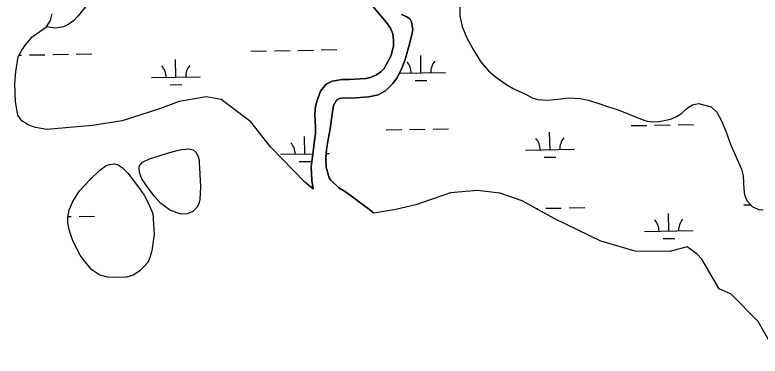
# Model space of a CAD drawing. Extents: x 3892998 to 3931244, y 278583 to 304547.
# Drawn here: x 3915787 to 3917313, y 300040 to 300739 of the extents above; entities that cross this region are included whole.
import ezdxf

# ---------------------------------------------------------------- set-up
doc = ezdxf.new("R2010")
doc.units = 0
doc.layers.add('V-TOPO-SHOR', color=7, linetype='Continuous')
doc.layers.add('V-WETL-SWMP', color=7, linetype='Continuous')

msp = doc.modelspace()

# ---------------------------------------------------------------- linework, layer by layer
at = {"layer": 'V-TOPO-SHOR'}
msp.add_line((3916398.2, 300382.2), (3916398.1, 300382.6), dxfattribs=at)
for points in [[(3916562.4, 300687.2), (3916561.2, 300700.7), (3916556.3, 300712), (3916548.6, 300723.8), (3916537, 300737.6), (3916522.9, 300753.8), (3916516.8, 300762.8), (3916509.8, 300776.8), (3916505.1, 300792.1), (3916506.3, 300814.5), (3916509.6, 300830), (3916527.1, 300924.5), (3916540, 301007.4), (3916550.5, 301127.5), (3916570.4, 301264.1), (3916579.9, 301333.3), (3916586.7, 301414.1), (3916599.9, 301511.2)], [(3916092.8, 301125.5), (3916074.7, 301065.5), (3916070.7, 301041.5), (3916066.9, 301021.1), (3916064.2, 301001.3), (3916059.1, 300984.1), (3916053, 300966.9), (3916043.1, 300947.9), (3916026.6, 300917.9), (3916011.8, 300885.2), (3915994.8, 300852.6), (3915967.4, 300800.3), (3915946.5, 300772.3), (3915932.1, 300755.5), (3915917, 300737.4), (3915907, 300726.9), (3915895.6, 300718.9), (3915886.5, 300714.8), (3915870.4, 300712.2), (3915852.1, 300715.1)], [(3916698.7, 300760.5), (3916698.7, 300737.4), (3916703, 300714.7), (3916712.8, 300692), (3916724.9, 300669.5), (3916741, 300643.5), (3916757.1, 300624.5), (3916770.7, 300613.3), (3916792.8, 300597.2), (3916807.8, 300588.6), (3916835.5, 300575.2), (3916846.9, 300569.4), (3916858, 300565.9), (3916868.1, 300564.8), (3916878.7, 300564.3), (3916899.3, 300566.5), (3916921.2, 300569.5), (3916944.8, 300567.9), (3916962.1, 300564.6), (3916983.2, 300557.9), (3917002.6, 300551.1), (3917020.5, 300545.4), (3917039.9, 300537.9), (3917075.3, 300523.7), (3917082.4, 300521.7), (3917093.9, 300520.2), (3917106.4, 300520.9), (3917116.8, 300522.8), (3917130.1, 300525.6), (3917141.1, 300530.1), (3917152.6, 300537.3), (3917163.9, 300548), (3917174.8, 300555.2), (3917187.4, 300557.3), (3917213.1, 300551.1), (3917224.9, 300540.1), (3917234.5, 300522.3), (3917243.1, 300501), (3917253.5, 300471.9), (3917275.6, 300422.7), (3917278.4, 300409.6), (3917279.3, 300395.3), (3917279.8, 300382.2), (3917281.3, 300370.4), (3917286.1, 300358.9), (3917297.3, 300346.3), (3917310.2, 300340), (3917319.9, 300339.9)], [(3915852.1, 300715.1), (3915860.2, 300727.9), (3915863.7, 300741.4)], [(3916578.8, 300739.8), (3916590.2, 300735.6), (3916596.5, 300730.4), (3916599.5, 300725), (3916601.9, 300709.3), (3916599.8, 300695.8), (3916593.7, 300674.4), (3916585.5, 300645.5), (3916580, 300630.4), (3916570.1, 300610.5), (3916560.7, 300598), (3916545.9, 300583.9), (3916530.9, 300575.6), (3916512.4, 300571), (3916477.2, 300568.8), (3916461.1, 300569.3), (3916452, 300568), (3916446.2, 300564.5), (3916440, 300553.4), (3916436.6, 300531.2), (3916433.2, 300505.8), (3916428.8, 300484), (3916425.3, 300463), (3916423.9, 300445.3), (3916424.8, 300427.4), (3916430.7, 300405.1), (3916434.3, 300400.4), (3916450.8, 300384.9), (3916462.5, 300377.9), (3916476.5, 300367.8), (3916495.6, 300353), (3916514, 300339.5), (3916522, 300332.8)], [(3915853, 300504.4), (3915829.2, 300508.6), (3915814.6, 300514), (3915801.3, 300522.1), (3915793.1, 300533.7), (3915788.2, 300560.7), (3915787.3, 300598.3), (3915789.5, 300622.3), (3915794.3, 300653), (3915801.4, 300667.3), (3915810, 300678.5), (3915822.7, 300694.3), (3915852.1, 300715.1)], [(3916398.1, 300382.6), (3916395.6, 300399.7), (3916393.8, 300427.7), (3916398.7, 300464.6), (3916401, 300482), (3916402.7, 300496.1), (3916402.8, 300508.2), (3916402, 300521.6), (3916401.7, 300535.3), (3916403.2, 300551.9), (3916407.7, 300567.6), (3916413, 300583.2), (3916425, 300597.2), (3916436.8, 300603.7), (3916457.3, 300606.7), (3916472.8, 300606.9), (3916484.1, 300607.4), (3916494.8, 300607.9), (3916506, 300609.2), (3916515.5, 300611.1), (3916527.5, 300616.4), (3916536.9, 300622.7), (3916543.3, 300629.7), (3916557.8, 300656.2), (3916562.3, 300675.6), (3916562.4, 300687.2)], [(3916398.2, 300382.2), (3916380.6, 300397.3), (3916310.4, 300468.7), (3916270.3, 300519.7), (3916210, 300565.8), (3916179.7, 300571.1), (3916123.9, 300561.4), (3916083.3, 300546.6), (3916007.1, 300522), (3915946.3, 300512.4), (3915853, 300504.4)], [(3916165.2, 300425.8), (3916167.1, 300386.5), (3916166.2, 300361.1), (3916163.8, 300351.8), (3916159.8, 300344.7), (3916151.7, 300336), (3916140.2, 300331.1), (3916127.9, 300330.6), (3916105.9, 300338), (3916085.9, 300352.6), (3916073, 300367.2), (3916059.8, 300385.2), (3916047.1, 300403.2), (3916042.4, 300416), (3916041.7, 300426.7), (3916042.7, 300429.5), (3916048.7, 300437), (3916063.1, 300444.4), (3916082.6, 300450.2), (3916101.9, 300456.6), (3916119.4, 300461.2), (3916128.8, 300463.1), (3916144.1, 300464.5), (3916152.4, 300462.3), (3916158.3, 300457.3), (3916162.6, 300448.1), (3916164.4, 300441.5), (3916164.9, 300435.6), (3916165.2, 300425.8)], [(3916071.3, 300310.7), (3916072.7, 300288.8), (3916068, 300255.3), (3916063.7, 300242.2), (3916059.3, 300231.9), (3916051.5, 300222.8), (3916043, 300214.4), (3916029.3, 300205.8), (3916015.5, 300201.7), (3915998.6, 300200.7), (3915976.8, 300201.6), (3915960.9, 300205.4), (3915944.6, 300216.6), (3915930.2, 300233.6), (3915921, 300246.8), (3915905.7, 300276.3), (3915898.4, 300298.8), (3915895.7, 300313.2), (3915895.8, 300324.5), (3915898.3, 300339.5), (3915905.6, 300356.8), (3915919.5, 300378.3), (3915940.6, 300400.8), (3915961.2, 300420.6), (3915974, 300430.5), (3915981.8, 300432.8), (3915991.1, 300433.9), (3915999, 300431.8), (3916007.5, 300426), (3916018.4, 300414.8), (3916040.5, 300385.8), (3916051.7, 300369.4), (3916060.5, 300354), (3916069.5, 300332.3), (3916071.3, 300310.7)], [(3917349.5, 300039.7), (3917309.6, 300110.9), (3917254.4, 300167), (3917229.2, 300177.4), (3917194.2, 300238.4), (3917184.2, 300248.6), (3917164.1, 300264), (3917128.6, 300254.2), (3917057.7, 300254.8), (3916987, 300275.6), (3916891.3, 300322), (3916825.8, 300358), (3916780.3, 300373.6), (3916734.8, 300379), (3916679.1, 300374.5), (3916608, 300349.8), (3916567.4, 300340), (3916522, 300332.8)]]:
    msp.add_lwpolyline(points, dxfattribs=at)
at = {"layer": 'V-WETL-SWMP'}
for p, q in [((3916270.7, 300665), (3916302.7, 300665.5)), ((3916318.7, 300665.8), (3916350.7, 300666.4)), ((3916366.7, 300666.6), (3916398.7, 300667.2)), ((3916414.7, 300667.5), (3916446.7, 300668)), ((3915796.2, 300656.8), (3915800.9, 300656.8)), ((3915816.9, 300657.1), (3915848.9, 300657.7)), ((3915864.9, 300657.9), (3915896.9, 300658.5)), ((3915912.9, 300658.8), (3915944.9, 300659.3)), ((3916618.9, 300620.2), (3916618.3, 300656.2)), ((3916117, 300611.6), (3916116.4, 300647.6)), ((3916574.6, 300619.5), (3916668.9, 300621.1)), ((3916067, 300610.7), (3916167, 300612.4)), ((3916607.1, 300604.6), (3916631.1, 300605)), ((3916105.3, 300595.9), (3916129.3, 300596.3)), ((3917049.3, 300512.2), (3917081.3, 300512.8)), ((3917097.3, 300513.1), (3917129.3, 300513.6)), ((3917145.3, 300513.9), (3917177.3, 300514.5)), ((3916547.5, 300503.6), (3916579.5, 300504.1)), ((3916595.5, 300504.4), (3916627.5, 300504.9)), ((3916643.5, 300505.2), (3916675.5, 300505.8)), ((3916883.1, 300462.9), (3916882.4, 300498.9)), ((3916381.2, 300454.2), (3916380.6, 300490.2)), ((3916331.2, 300453.4), (3916397.4, 300454.5)), ((3916424.7, 300455), (3916431.2, 300455.1)), ((3916833.1, 300462.1), (3916933.1, 300463.8)), ((3916369.5, 300438.6), (3916393.5, 300439)), ((3916871.3, 300447.3), (3916895.3, 300447.7)), ((3916922.3, 300343.5), (3916954.3, 300344.1)), ((3917280.2, 300349.7), (3917294.1, 300350)), ((3916854.3, 300342.3), (3916858.3, 300342.4)), ((3916874.3, 300342.7), (3916906.3, 300343.2)), ((3917126.5, 300296.3), (3917125.8, 300332.3)), ((3915896, 300325.8), (3915902.6, 300325.9)), ((3915918.6, 300326.1), (3915950.6, 300326.7)), ((3917076.5, 300295.4), (3917176.5, 300297.2)), ((3917114.7, 300280.7), (3917138.7, 300281.1))]:
    msp.add_line(p, q, dxfattribs=at)
for points in [[(3916698.7, 300760.5), (3916698.7, 300737.4), (3916703, 300714.7), (3916712.8, 300692), (3916724.9, 300669.5), (3916741, 300643.5), (3916757.1, 300624.5), (3916770.7, 300613.3), (3916792.8, 300597.2), (3916807.8, 300588.6), (3916835.5, 300575.2), (3916846.9, 300569.4), (3916858, 300565.9), (3916868.1, 300564.8), (3916878.7, 300564.3), (3916899.3, 300566.5), (3916921.2, 300569.5), (3916944.8, 300567.9), (3916962.1, 300564.6), (3916983.2, 300557.9), (3917002.6, 300551.1), (3917020.5, 300545.4), (3917039.9, 300537.9), (3917075.3, 300523.7), (3917082.4, 300521.7), (3917093.9, 300520.2), (3917106.4, 300520.9), (3917116.8, 300522.8), (3917130.1, 300525.6), (3917141.1, 300530.1), (3917152.6, 300537.3), (3917163.9, 300548), (3917174.8, 300555.2), (3917187.4, 300557.3), (3917213.1, 300551.1), (3917224.9, 300540.1), (3917234.5, 300522.3), (3917243.1, 300501), (3917253.5, 300471.9), (3917275.6, 300422.7), (3917278.4, 300409.6), (3917279.3, 300395.3), (3917279.8, 300382.2), (3917281.3, 300370.4), (3917286.1, 300358.9), (3917297.3, 300346.3), (3917310.2, 300340), (3917319.9, 300339.9)], [(3916522.9, 300753.8), (3916537, 300737.6), (3916548.6, 300723.8), (3916556.3, 300712), (3916561.2, 300700.7), (3916562.4, 300687.2), (3916562.3, 300675.6), (3916557.8, 300656.2), (3916543.3, 300629.7), (3916536.9, 300622.7), (3916527.5, 300616.4), (3916515.5, 300611.1), (3916506, 300609.2), (3916494.8, 300607.9), (3916484.1, 300607.4), (3916472.8, 300606.9), (3916457.3, 300606.7), (3916436.8, 300603.7), (3916425, 300597.2), (3916413, 300583.2), (3916407.7, 300567.6), (3916403.2, 300551.9), (3916401.7, 300535.3), (3916402, 300521.6), (3916402.8, 300508.2), (3916402.7, 300496.1), (3916401, 300482), (3916398.7, 300464.6), (3916393.8, 300427.7), (3916395.6, 300399.7), (3916398.1, 300382.6), (3916380.6, 300397.3), (3916310.4, 300468.7), (3916270.3, 300519.7), (3916210, 300565.8), (3916179.7, 300571.1), (3916123.9, 300561.4), (3916083.3, 300546.6), (3916007.1, 300522), (3915946.3, 300512.4), (3915853, 300504.4), (3915829.2, 300508.6), (3915814.6, 300514), (3915801.3, 300522.1), (3915793.1, 300533.7), (3915788.2, 300560.7), (3915787.3, 300598.3), (3915789.5, 300622.3), (3915794.3, 300653), (3915801.4, 300667.3), (3915810, 300678.5), (3915822.7, 300694.3), (3915852.1, 300715.1), (3915860.2, 300727.9), (3915863.7, 300741.4)], [(3917349.5, 300039.7), (3917309.6, 300110.9), (3917254.4, 300167), (3917229.2, 300177.4), (3917194.2, 300238.4), (3917184.2, 300248.6), (3917164.1, 300264), (3917128.6, 300254.2), (3917057.7, 300254.8), (3916987, 300275.6), (3916891.3, 300322), (3916825.8, 300358), (3916780.3, 300373.6), (3916734.8, 300379), (3916679.1, 300374.5), (3916608, 300349.8), (3916567.4, 300340), (3916522, 300332.8), (3916514, 300339.5), (3916495.6, 300353), (3916476.5, 300367.8), (3916462.5, 300377.9), (3916450.8, 300384.9), (3916434.3, 300400.4), (3916430.7, 300405.1), (3916424.8, 300427.4), (3916423.9, 300445.3), (3916425.3, 300463), (3916428.8, 300484), (3916433.2, 300505.8), (3916436.6, 300531.2), (3916440, 300553.4), (3916446.2, 300564.5), (3916452, 300568), (3916461.1, 300569.3), (3916477.2, 300568.8), (3916512.4, 300571), (3916530.9, 300575.6), (3916545.9, 300583.9), (3916560.7, 300598), (3916570.1, 300610.5), (3916580, 300630.4), (3916585.5, 300645.5), (3916593.7, 300674.4), (3916599.8, 300695.8), (3916601.9, 300709.3), (3916599.5, 300725), (3916596.6, 300730.4), (3916590.2, 300735.6), (3916578.8, 300739.8)]]:
    msp.add_lwpolyline(points, dxfattribs=at)
for points in [[(3916165.2, 300425.8), (3916167.1, 300386.5), (3916166.2, 300361.1), (3916163.8, 300351.8), (3916159.8, 300344.7), (3916151.7, 300336), (3916140.2, 300331.1), (3916127.9, 300330.6), (3916105.9, 300338), (3916085.9, 300352.6), (3916073, 300367.2), (3916059.8, 300385.2), (3916047.1, 300403.2), (3916042.4, 300416), (3916041.7, 300426.7), (3916042.7, 300429.5), (3916048.7, 300437), (3916063.1, 300444.4), (3916082.6, 300450.2), (3916101.9, 300456.6), (3916119.4, 300461.2), (3916128.8, 300463.1), (3916144.1, 300464.5), (3916152.4, 300462.3), (3916158.3, 300457.3), (3916162.6, 300448.1), (3916164.4, 300441.5), (3916164.9, 300435.6)], [(3916071.3, 300310.7), (3916072.7, 300288.8), (3916068, 300255.3), (3916063.7, 300242.2), (3916059.3, 300231.9), (3916051.5, 300222.8), (3916043, 300214.4), (3916029.3, 300205.8), (3916015.5, 300201.7), (3915998.6, 300200.7), (3915976.8, 300201.6), (3915960.9, 300205.4), (3915944.6, 300216.6), (3915930.2, 300233.6), (3915921, 300246.8), (3915905.7, 300276.3), (3915898.4, 300298.8), (3915895.7, 300313.2), (3915895.8, 300324.5), (3915898.3, 300339.5), (3915905.6, 300356.8), (3915919.5, 300378.3), (3915940.6, 300400.8), (3915961.2, 300420.6), (3915974, 300430.5), (3915981.8, 300432.8), (3915991.1, 300433.9), (3915999, 300431.8), (3916007.5, 300426), (3916018.4, 300414.8), (3916040.5, 300385.8), (3916051.7, 300369.4), (3916060.5, 300354), (3916069.5, 300332.3)]]:
    msp.add_lwpolyline(points, close=True, dxfattribs=at)
for centre, start, end in [((3916061.8, 300611.1), 0.2199, 41.7635), ((3916172.3, 300613), 140.2199, 181.7635), ((3916563.6, 300619.8), 0.2199, 41.7635), ((3916674.1, 300621.7), 140.2199, 181.7635), ((3916827.8, 300462.5), 0.2199, 41.7635), ((3916938.3, 300464.4), 140.2199, 181.7635), ((3916326, 300453.8), 0.2199, 41.7635), ((3917071.2, 300295.8), 0.2199, 41.7635), ((3917181.7, 300297.7), 140.2199, 181.7635)]:
    msp.add_arc(centre, 35.2, start, end, dxfattribs=at)

doc.saveas('drawing.dxf')
